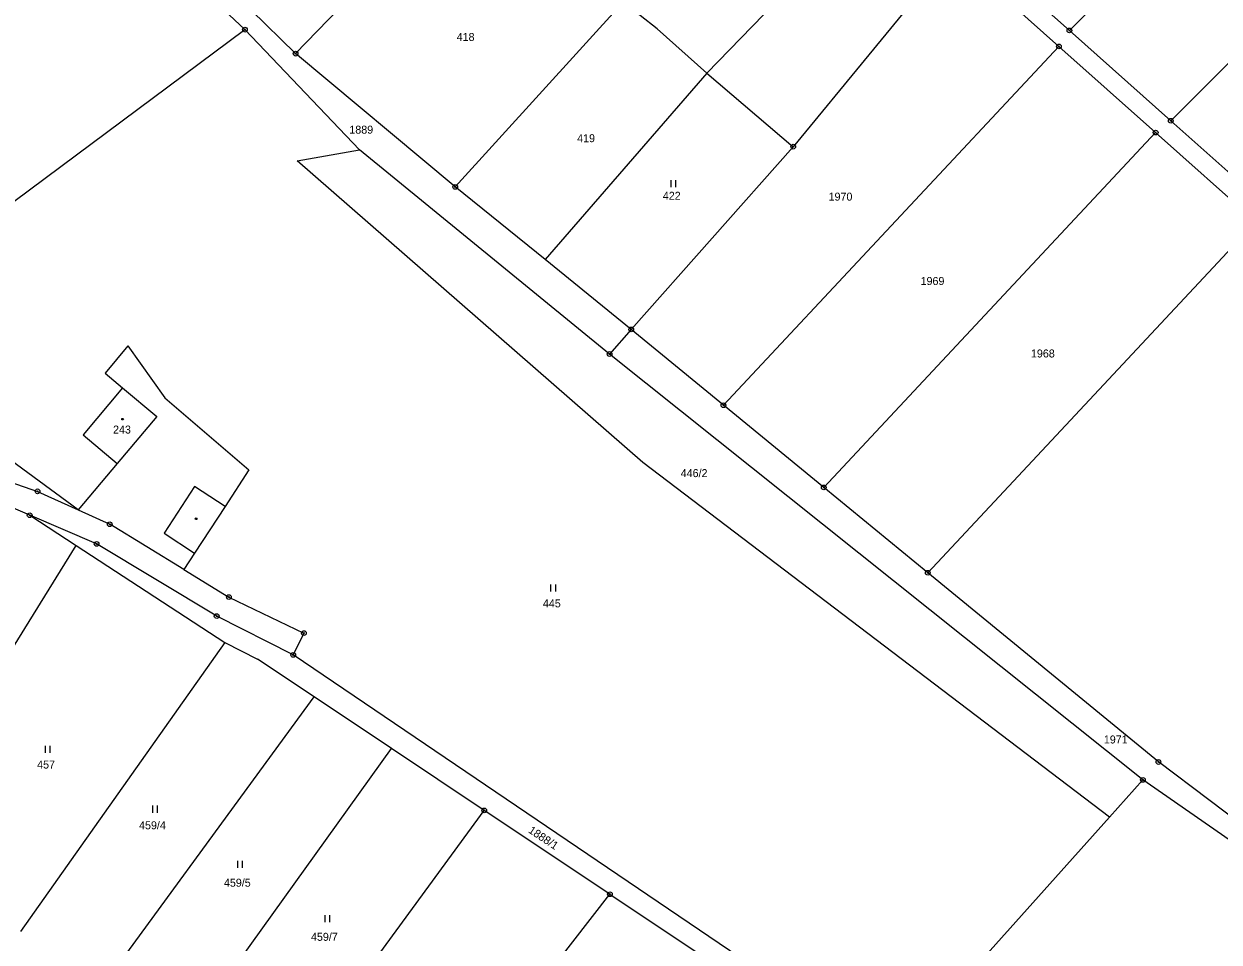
# Model space of a CAD drawing. Extents: x -445050 to -440454, y -1134563 to -1129741.
# Drawn here: x -442836.2 to -442582.2, y -1131395.6 to -1131200.4 of the extents above; entities that cross this region are included whole.
import ezdxf

# ---------------------------------------------------------------- set-up
doc = ezdxf.new("R2010")
doc.units = 0
for name, color, linetype in [('Vrstva 1', 7, 'Continuous'), ('Vrstva 18', 7, 'Continuous'), ('Vrstva 19', 7, 'Continuous'), ('Vrstva 24', 7, 'Continuous'), ('Vrstva 25', 7, 'Continuous'), ('Vrstva 3', 7, 'Continuous'), ('Vrstva 37', 7, 'Continuous'), ('Vrstva 4', 7, 'Continuous')]:
    doc.layers.add(name, color=color, linetype=linetype)

msp = doc.modelspace()

# ---------------------------------------------------------------- linework, layer by layer
at = {"layer": 'Vrstva 1'}
msp.add_line((-442562.36, -1131247.81), (-442592.46, -1131220.99), dxfattribs=at)
for points in [[(-442543.72, -1131131.48), (-442614.01, -1131201.79)], [(-442523.61, -1131152.13), (-442592.46, -1131220.99)], [(-442778.44, -1131206.72), (-442741.14, -1131168.16)], [(-442654.76, -1131173.47), (-442691.03, -1131210.88)], [(-442614.01, -1131201.79), (-442637.09, -1131181.23)], [(-442805.64, -1131186.13), (-442789.2, -1131201.62)], [(-442616.23, -1131205.18), (-442639.09, -1131184.82)], [(-442797.32, -1131188.16), (-442778.44, -1131206.72)], [(-442640.52, -1131187.37), (-442672.68, -1131226.49)], [(-442744.52, -1131235.04), (-442708.81, -1131195.76)], [(-442701.59, -1131201.45), (-442708.81, -1131195.76)], [(-442870.83, -1131262.31), (-442789.2, -1131201.62)], [(-442764.88, -1131227.18), (-442789.2, -1131201.62)], [(-442701.59, -1131201.45), (-442691.03, -1131210.88)], [(-442614.01, -1131201.79), (-442592.46, -1131220.99)], [(-442744.52, -1131235.04), (-442778.44, -1131206.72)], [(-442687.52, -1131281.44), (-442616.23, -1131205.18)], [(-442595.68, -1131223.48), (-442616.23, -1131205.18)], [(-442691.03, -1131210.88), (-442725.44, -1131250.5)], [(-442691.03, -1131210.88), (-442672.68, -1131226.49)], [(-442666.21, -1131298.92), (-442595.68, -1131223.48)], [(-442574.37, -1131242.48), (-442595.68, -1131223.48)], [(-442778.13, -1131229.48), (-442764.88, -1131227.18)], [(-442711.73, -1131270.56), (-442764.88, -1131227.18)], [(-442672.68, -1131226.49), (-442707.12, -1131265.35)], [(-442704.63, -1131293.6), (-442778.13, -1131229.48)], [(-442725.44, -1131250.5), (-442744.52, -1131235.04)], [(-442644.1, -1131317.07), (-442574.37, -1131242.48)], [(-442707.12, -1131265.35), (-442725.44, -1131250.5)], [(-442707.12, -1131265.35), (-442711.73, -1131270.56)], [(-442687.52, -1131281.44), (-442707.12, -1131265.35)], [(-442814.11, -1131268.85), (-442818.92, -1131274.64)], [(-442814.11, -1131268.85), (-442806.22, -1131279.89)], [(-442598.39, -1131361.08), (-442711.73, -1131270.56)], [(-442818.92, -1131274.64), (-442815.22, -1131277.75)], [(-442815.22, -1131277.75), (-442823.61, -1131287.73)], [(-442806.22, -1131279.89), (-442788.35, -1131295.15)], [(-442666.21, -1131298.92), (-442687.52, -1131281.44)], [(-442823.61, -1131287.73), (-442816.34, -1131293.84)], [(-442824.63, -1131303.7), (-442843.67, -1131289.72)], [(-442851, -1131293.6), (-442833.28, -1131299.75)], [(-442816.34, -1131293.84), (-442824.63, -1131303.7)], [(-442788.35, -1131295.15), (-442793.44, -1131302.96)], [(-442605.47, -1131368.99), (-442704.63, -1131293.6)], [(-442834.95, -1131304.82), (-442843.93, -1131301.02)], [(-442833.28, -1131299.75), (-442824.63, -1131303.7)], [(-442644.1, -1131317.07), (-442666.21, -1131298.92)], [(-442824.63, -1131303.7), (-442817.94, -1131306.76)], [(-442793.44, -1131302.96), (-442799.9, -1131312.88)], [(-442820.73, -1131310.93), (-442834.95, -1131304.82)], [(-442834.95, -1131304.82), (-442825.04, -1131311.29)], [(-442802.18, -1131316.39), (-442817.94, -1131306.76)], [(-442844.2, -1131342.08), (-442825.04, -1131311.29)], [(-442825.04, -1131311.29), (-442793.49, -1131331.9)], [(-442795.21, -1131326.28), (-442820.73, -1131310.93)], [(-442799.9, -1131312.88), (-442802.18, -1131316.39)], [(-442802.18, -1131316.39), (-442792.62, -1131322.22)], [(-442595.09, -1131357.28), (-442644.1, -1131317.07)], [(-442792.62, -1131322.22), (-442776.67, -1131329.88)], [(-442778.95, -1131334.51), (-442795.21, -1131326.28)], [(-442776.67, -1131329.88), (-442778.95, -1131334.51)], [(-442793.49, -1131331.9), (-442836.9, -1131393.34)], [(-442793.49, -1131331.9), (-442786.55, -1131335.41)], [(-442774.49, -1131343.45), (-442786.55, -1131335.41)], [(-442651.76, -1131420.72), (-442778.95, -1131334.51)], [(-442828.51, -1131417.37), (-442774.49, -1131343.45)], [(-442758.08, -1131354.4), (-442774.49, -1131343.45)], [(-442810.76, -1131427.87), (-442758.08, -1131354.4)], [(-442738.36, -1131367.56), (-442758.08, -1131354.4)], [(-442573.67, -1131373.4), (-442595.09, -1131357.28)], [(-442598.39, -1131361.08), (-442605.47, -1131368.99)], [(-442428.42, -1131479.28), (-442598.39, -1131361.08)], [(-442790.99, -1131439.56), (-442738.36, -1131367.56)], [(-442711.64, -1131385.39), (-442738.36, -1131367.56)], [(-442605.47, -1131368.99), (-442649.54, -1131418.23)], [(-442765.47, -1131454.74), (-442711.64, -1131385.39)], [(-442711.64, -1131385.39), (-442688.85, -1131400.6)]]:
    msp.add_lwpolyline(points, dxfattribs=at)
at = {"layer": 'Vrstva 24'}
for centre, radius in [((-442789.2, -1131201.62), 0.5), ((-442789.2, -1131201.62), 0.1), ((-442614.01, -1131201.79), 0.5), ((-442614.01, -1131201.79), 0.1), ((-442778.44, -1131206.72), 0.5), ((-442778.44, -1131206.72), 0.1), ((-442616.23, -1131205.18), 0.5), ((-442616.23, -1131205.18), 0.1), ((-442592.46, -1131220.99), 0.5), ((-442592.46, -1131220.99), 0.1), ((-442595.68, -1131223.48), 0.5), ((-442595.68, -1131223.48), 0.1), ((-442672.68, -1131226.49), 0.5), ((-442672.68, -1131226.49), 0.1), ((-442744.52, -1131235.04), 0.5), ((-442744.52, -1131235.04), 0.1), ((-442707.12, -1131265.35), 0.5), ((-442707.12, -1131265.35), 0.1), ((-442711.73, -1131270.56), 0.5), ((-442711.73, -1131270.56), 0.1), ((-442687.52, -1131281.44), 0.5), ((-442687.52, -1131281.44), 0.1), ((-442666.21, -1131298.92), 0.5), ((-442833.28, -1131299.75), 0.5), ((-442833.28, -1131299.75), 0.1), ((-442666.21, -1131298.92), 0.1), ((-442834.95, -1131304.82), 0.5), ((-442834.95, -1131304.82), 0.1), ((-442817.94, -1131306.76), 0.5), ((-442817.94, -1131306.76), 0.1), ((-442820.73, -1131310.93), 0.5), ((-442820.73, -1131310.93), 0.1), ((-442644.1, -1131317.07), 0.5), ((-442644.1, -1131317.07), 0.1), ((-442792.62, -1131322.22), 0.5), ((-442792.62, -1131322.22), 0.1), ((-442795.21, -1131326.28), 0.5), ((-442795.21, -1131326.28), 0.1), ((-442776.67, -1131329.88), 0.5), ((-442776.67, -1131329.88), 0.1), ((-442778.95, -1131334.51), 0.5), ((-442778.95, -1131334.51), 0.1), ((-442595.09, -1131357.28), 0.5), ((-442595.09, -1131357.28), 0.1), ((-442598.39, -1131361.08), 0.5), ((-442598.39, -1131361.08), 0.1), ((-442738.36, -1131367.56), 0.5), ((-442738.36, -1131367.56), 0.1), ((-442711.64, -1131385.39), 0.5), ((-442711.64, -1131385.39), 0.1)]:
    msp.add_circle(centre, radius, dxfattribs=at)
at = {"layer": 'Vrstva 25'}
for p, q in [((-442698.66, -1131235.09), (-442698.66, -1131233.59)), ((-442697.66, -1131235.09), (-442697.66, -1131233.59)), ((-442724.17, -1131321.06), (-442724.17, -1131319.56)), ((-442723.17, -1131321.06), (-442723.17, -1131319.56)), ((-442831.58, -1131355.36), (-442831.58, -1131353.86)), ((-442830.58, -1131355.36), (-442830.58, -1131353.86)), ((-442808.78, -1131368.06), (-442808.78, -1131366.56)), ((-442807.78, -1131368.06), (-442807.78, -1131366.56)), ((-442790.71, -1131379.79), (-442790.71, -1131378.29)), ((-442789.71, -1131379.79), (-442789.71, -1131378.29)), ((-442772.14, -1131391.36), (-442772.14, -1131389.86)), ((-442771.14, -1131391.36), (-442771.14, -1131389.86))]:
    msp.add_line(p, q, dxfattribs=at)
for centre in [(-442815.21, -1131284.41), (-442799.58, -1131305.59)]:
    msp.add_circle(centre, 0.175, dxfattribs=at)
at = {"layer": 'Vrstva 3'}
for points in [[(-442815.22, -1131277.75), (-442823.61, -1131287.73)], [(-442815.22, -1131277.75), (-442807.95, -1131283.86)], [(-442807.95, -1131283.86), (-442816.34, -1131293.84)], [(-442823.61, -1131287.73), (-442816.34, -1131293.84)]]:
    msp.add_lwpolyline(points, dxfattribs=at)
at = {"layer": 'Vrstva 37'}
msp.add_circle((-442815.21, -1131284.41), 0.175, dxfattribs=at)
at = {"layer": 'Vrstva 4'}
for points in [[(-442815.22, -1131277.75), (-442807.95, -1131283.86)], [(-442807.95, -1131283.86), (-442816.34, -1131293.84)], [(-442799.9, -1131298.75), (-442806.37, -1131308.67)], [(-442793.44, -1131302.96), (-442799.9, -1131298.75)], [(-442806.37, -1131308.67), (-442799.9, -1131312.88)]]:
    msp.add_lwpolyline(points, dxfattribs=at)

# ---------------------------------------------------------------- texts
at = {"layer": 'Vrstva 18'}
for s, p in [('418', (-442744.21, -1131204.02)), ('1889', (-442767.02, -1131223.73)), ('419', (-442718.61, -1131225.54)), ('422', (-442700.41, -1131237.78)), ('1970', (-442665.18, -1131237.96)), ('1969', (-442645.63, -1131255.9)), ('1968', (-442622.18, -1131271.3)), ('446/2', (-442696.6, -1131296.73)), ('445', (-442725.89, -1131324.41)), ('1971', (-442606.69, -1131353.34)), ('457', (-442833.36, -1131358.67)), ('459/4', (-442811.7, -1131371.58)), ('459/5', (-442793.67, -1131383.79)), ('459/7', (-442775.17, -1131395.29))]:
    msp.add_text(s, height=1.7, dxfattribs=at).set_placement(p)
msp.add_text('1888/1', height=1.7, rotation=326.2923, dxfattribs=at).set_placement((-442729.13, -1131372.16))
at = {"layer": 'Vrstva 19'}
msp.add_text('243', height=1.7, dxfattribs=at).set_placement((-442817.23, -1131287.47))

doc.saveas('drawing.dxf')
